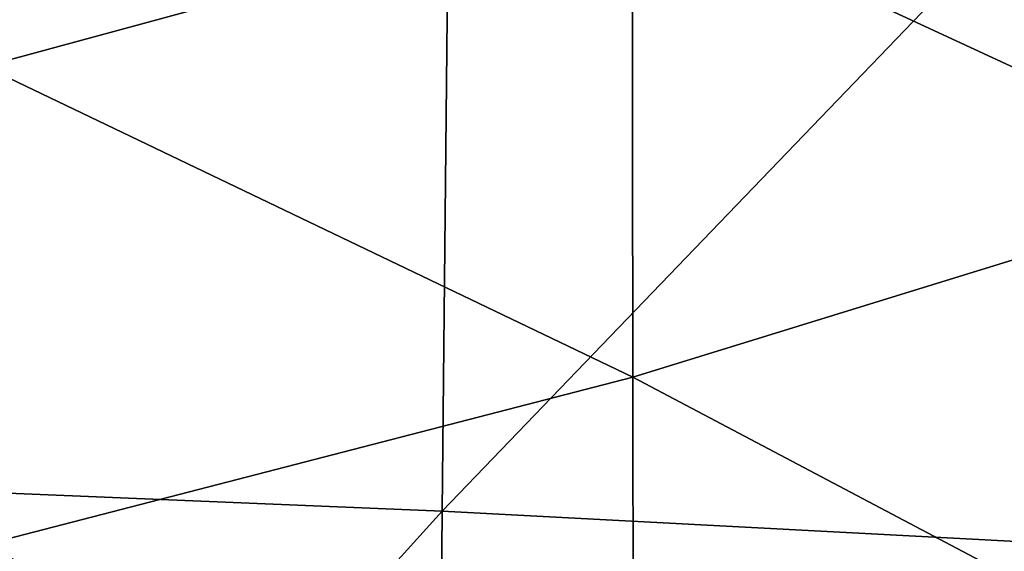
# Model space of a CAD drawing. Header units: metres. Extents: x -24 to 72, y -247 to 22.
# Tile 388 of 573: x 6.96 to 8.95, y -22.85 to -21.77. Entities that reach past the tile are written whole.
import ezdxf

# ---------------------------------------------------------------- set-up
doc = ezdxf.new("R2010")
doc.units = ezdxf.units.M
doc.layers.add('solid_509589_MEDIA_SW0001', color=7, linetype='CONTINUOUS')

msp = doc.modelspace()

# ---------------------------------------------------------------- linework, layer by layer
at = {"layer": 'solid_509589_MEDIA_SW0001'}
for points in [[(7.831427, -20.766535, 301.349945), (6.058088, -20.684954, 301.345703), (6.040765, -22.691305, 302.174255)], [(7.8117, -22.764238, 302.177948), (7.831427, -20.766535, 301.349945), (6.040765, -22.691305, 302.174255)], [(9.629505, -20.872766, 301.362396), (7.831427, -20.766535, 301.349945), (7.8117, -22.764238, 302.177948)], [(9.609071, -22.859728, 302.18869), (9.629505, -20.872766, 301.362396), (7.8117, -22.764238, 302.177948)], [(8.195102, -21.510181, 264.421967), (6.887454, -21.866186, 264.115143), (6.886218, -20.960623, 262.813721)], [(9.467931, -21.094803, 264.792206), (9.46881, -22.100916, 266.08844), (8.195102, -21.510181, 264.421967)], [(7.222048, -21.42522, 80.367691), (7.063842, -21.463003, 80.577705), (5.568384, -21.800072, 79.913277)], [(5.753767, -21.752581, 79.682442), (7.222048, -21.42522, 80.367691), (5.568384, -21.800072, 79.913277)], [(7.201732, -21.42952, 88.587204), (5.760633, -21.750771, 89.293983), (5.573331, -21.798807, 89.066162)], [(7.042665, -21.467484, 88.378059), (7.201732, -21.42952, 88.587204), (5.573331, -21.798807, 89.066162)], [(7.042665, -21.467484, 88.378059), (5.551403, -21.804401, 88.957962), (5.502818, -21.816713, 88.70845)], [(6.890387, -21.503698, 88.16021), (7.042665, -21.467484, 88.378059), (5.502818, -21.816713, 88.70845)], [(7.063842, -21.463003, 80.577705), (5.522118, -21.811836, 80.147079), (5.568384, -21.800072, 79.913277)], [(7.063842, -21.463003, 80.577705), (6.91132, -21.499275, 80.79686), (5.522118, -21.811836, 80.147079)], [(7.042665, -21.467484, 88.378059), (5.573331, -21.798807, 89.066162), (5.551403, -21.804401, 88.957962)], [(8.195102, -21.510181, 264.421967), (8.196327, -22.49404, 265.696106), (6.887454, -21.866186, 264.115143)], [(9.46881, -22.100916, 266.08844), (8.196327, -22.49404, 265.696106), (8.195102, -21.510181, 264.421967)], [(8.196327, -22.49404, 265.696106), (6.888906, -22.831657, 265.370148), (6.887454, -21.866186, 264.115143)], [(9.46881, -22.100916, 266.08844), (9.469966, -23.166636, 267.332977), (8.196327, -22.49404, 265.696106)], [(8.196327, -22.49404, 265.696106), (8.197785, -23.53669, 266.919586), (6.888906, -22.831657, 265.370148)], [(9.469966, -23.166636, 267.332977), (8.197785, -23.53669, 266.919586), (8.196327, -22.49404, 265.696106)], [(7.8117, -22.764238, 302.177948), (6.040765, -22.691305, 302.174255), (6.02519, -24.73988, 302.932892)], [(7.793851, -24.804335, 302.936066), (7.8117, -22.764238, 302.177948), (6.02519, -24.73988, 302.932892)], [(9.609071, -22.859728, 302.18869), (7.8117, -22.764238, 302.177948), (7.793851, -24.804335, 302.936066)], [(8.197785, -23.53669, 266.919586), (6.890531, -23.855198, 266.575317), (6.888906, -22.831657, 265.370148)]]:
    msp.add_3dface(points, dxfattribs=at)

doc.saveas('drawing.dxf')
